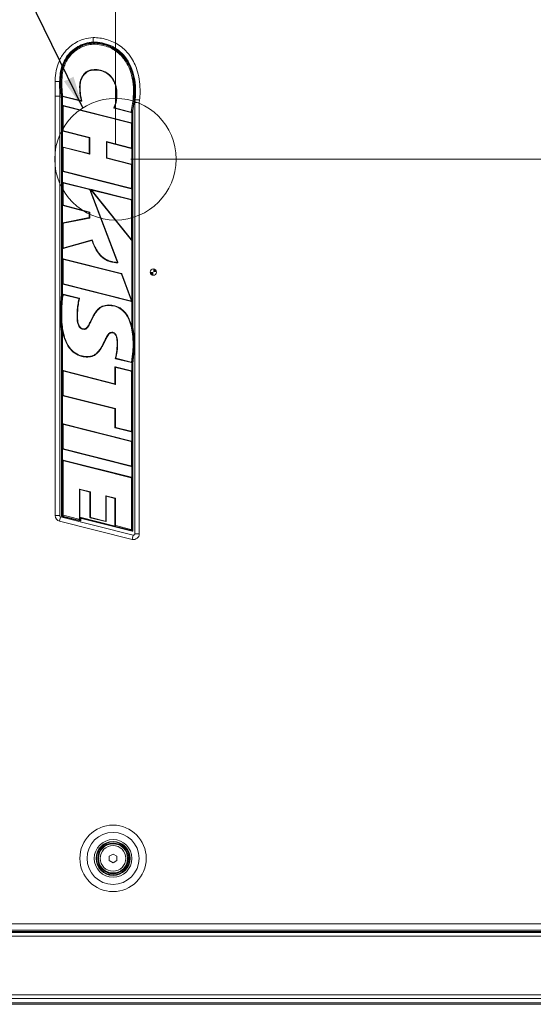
# Model space of a CAD drawing. Header units: millimetres. Extents: x 0 to 1118, y 0 to 864.
# Tile 279 of 372: x 815 to 868, y 386 to 487. Entities that reach past the tile are written whole.
import ezdxf

# ---------------------------------------------------------------- set-up
doc = ezdxf.new("R2010")
doc.units = ezdxf.units.MM
doc.styles.add('SLDTEXTSTYLE3', font='TXT', dxfattribs={"width": 0.605})
doc.dimstyles.new('SLDDIMSTYLE0', dxfattribs={"dimtxt": 3.175, "dimasz": 3.302, "dimexe": 0, "dimexo": 0.0625, "dimgap": 0.79375, "dimtad": 0, "dimtih": 1, "dimtoh": 1, "dimdec": 0, "dimlfac": 4, "dimrnd": 1e-09, "dimzin": 12, "dimdsep": 46, "dimtxsty": 'SLDTEXTSTYLE3', "dimsah": 1, "dimcen": 0.09, "dimadec": 0, "dimazin": 3, "dimtfac": 1, "dimtofl": 0, "dimtmove": 0, "dimatfit": 3, "dimfxl": 1, "dimfrac": 2, "dimtolj": 1, "dimtzin": 12, "dimarcsym": 0})
doc.dimstyles.new('SLDDIMSTYLE2', dxfattribs={"dimtxt": 0.18, "dimasz": 3.302, "dimexe": 0, "dimexo": 0.0625, "dimgap": 0, "dimtad": 0, "dimtih": 1, "dimtoh": 1, "dimdec": 0, "dimrnd": 1e-09, "dimzin": 0, "dimdsep": 46, "dimtxsty": 'Standard', "dimsah": 1, "dimcen": 0.09, "dimadec": 0, "dimazin": 0, "dimtfac": 3.302, "dimtdec": 0, "dimtofl": 0, "dimtmove": 0, "dimatfit": 3, "dimfxl": 1, "dimfrac": 2, "dimtolj": 1, "dimtzin": 0, "dimarcsym": 0})

# ---------------------------------------------------------------- blocks, each defined once
blk = doc.blocks.new('SW_DOWELSYMBOL_6')
at = {"linetype": 'Continuous', "lineweight": 0}
h = blk.add_hatch(color=0, dxfattribs=at)
edge = h.paths.add_edge_path(flags=0)
edge.add_arc((0, 0), 0.332, 180, 270)
edge.add_line((0, -0.33), (0, 0))
edge.add_line((0, 0), (-0.33, 0))
h = blk.add_hatch(color=0, dxfattribs=at)
edge = h.paths.add_edge_path(flags=0)
edge.add_arc((0, 0), 0.332, 0, 90)
edge.add_line((0, 0.33), (0, 0))
edge.add_line((0, 0), (0.33, 0))
at = {"color": 0, "linetype": 'Continuous', "lineweight": 0}
blk.add_circle((0, 0), 0.332, dxfattribs=at)
blk = doc.blocks.new('_D_6')
at = {"color": 7, "linetype": 'Continuous', "lineweight": 0}
for p, q in [((824.54, 474.41), (824.54, 569.12)), ((913.04, 398.18), (913.04, 569.12)), ((824.54, 567.52), (865.15, 567.52)), ((913.04, 567.52), (872.43, 567.52))]:
    blk.add_line(p, q, dxfattribs=at)
for points in [[(824.54, 567.52), (827.84, 567.01), (827.84, 568.02)], [(913.04, 567.52), (909.74, 568.02), (909.74, 567.01)]]:
    blk.add_solid(points, dxfattribs=at)
at = {"color": 7, "linetype": 'Continuous', "lineweight": 0, "insert": (865.15, 569.17), "char_height": 3.175, "attachment_point": 1, "style": 'SLDTEXTSTYLE3'}
blk.add_mtext('354', dxfattribs=at)
blk = doc.blocks.new('_D_7')
at = {"color": 7, "linetype": 'Continuous', "lineweight": 0}
for p, q in [((826.14, 472.81), (985.87, 472.81)), ((984.27, 472.81), (984.27, 435.5)), ((984.27, 393.31), (984.27, 430.62)), ((911.37, 393.31), (985.87, 393.31))]:
    blk.add_line(p, q, dxfattribs=at)
for points in [[(984.27, 472.81), (983.77, 469.51), (984.78, 469.51)], [(984.27, 393.31), (984.78, 396.61), (983.77, 396.61)]]:
    blk.add_solid(points, dxfattribs=at)
at = {"color": 7, "linetype": 'Continuous', "lineweight": 0, "insert": (980.64, 434.72), "char_height": 3.175, "attachment_point": 1, "style": 'SLDTEXTSTYLE3'}
blk.add_mtext('318', dxfattribs=at)
blk = doc.blocks.new('SW_CENTERMARKSYMBOL_10')
at = {"color": 0, "linetype": 'Continuous', "lineweight": 0}
blk.add_line((1.27, -132.75), (194.98, -132.75), dxfattribs=at)

msp = doc.modelspace()

# ---------------------------------------------------------------- linework, layer by layer
at = {"color": 7, "linetype": 'Continuous', "lineweight": 15}
for p, q in [((822.242, 484.732), (822.243, 484.631)), ((818.345, 479.29), (818.339, 480.804)), ((818.797, 480.802), (818.803, 479.291)), ((818.878, 480.332), (818.871, 480.801)), ((818.921, 480.801), (819.022, 480.8)), ((818.921, 480.801), (818.928, 480.333)), ((818.966, 479.221), (818.878, 480.332)), ((818.928, 480.333), (819.015, 479.228)), ((818.997, 479.931), (818.98, 480.287)), ((820.905, 480.296), (820.855, 480.296)), ((818.345, 479.29), (818.803, 479.291)), ((818.345, 436.172), (818.345, 479.29)), ((818.803, 479.291), (818.803, 436.172)), ((819.002, 478.959), (818.966, 479.221)), ((819.002, 458.857), (819.002, 478.959)), ((819.052, 478.963), (819.015, 479.228)), ((819.103, 478.966), (819.052, 478.963)), ((819.052, 458.852), (819.052, 478.963)), ((821.014, 478.782), (819.091, 479.261)), ((819.103, 478.28), (819.103, 478.966)), ((819.136, 479.302), (820.944, 478.852)), ((826.169, 477.7), (826.35, 478.964)), ((826.282, 477.776), (826.451, 478.953)), ((826.5, 478.947), (826.332, 477.773)), ((826.451, 478.953), (826.35, 478.964)), ((826.531, 478.64), (826.574, 478.941)), ((827.029, 478.889), (826.989, 478.607)), ((819.153, 478.215), (819.103, 478.28)), ((819.153, 478.215), (819.153, 475.77)), ((819.161, 478.325), (819.211, 478.26)), ((826.196, 476.562), (819.161, 478.325)), ((826.146, 476.523), (819.211, 478.26)), ((826.153, 477.599), (824.416, 478.052)), ((824.488, 478.085), (826.111, 477.662)), ((826.231, 477.78), (826.211, 477.637)), ((826.231, 477.78), (826.282, 477.776)), ((826.231, 477.78), (826.231, 476.517)), ((826.282, 477.776), (826.282, 455.535)), ((826.332, 477.773), (826.332, 455.541)), ((826.989, 478.607), (826.531, 478.64)), ((826.531, 434.298), (826.531, 478.64)), ((826.989, 478.607), (826.989, 434.298)), ((826.153, 477.599), (826.111, 477.662)), ((826.169, 477.7), (826.211, 477.637)), ((819.103, 475.731), (819.153, 475.77)), ((819.103, 474.019), (819.103, 475.731)), ((819.188, 475.725), (819.138, 475.686)), ((819.188, 475.725), (821.893, 475.043)), ((826.146, 476.523), (826.196, 476.562)), ((826.231, 476.517), (826.181, 476.478)), ((826.181, 474.035), (826.181, 476.478)), ((819.138, 475.686), (821.842, 475.003)), ((821.842, 475.003), (821.893, 475.043)), ((821.842, 475.003), (821.843, 473.407)), ((821.893, 475.043), (821.893, 473.343)), ((819.153, 473.955), (819.103, 474.019)), ((819.153, 473.955), (819.153, 471.642)), ((819.16, 474.064), (819.211, 474)), ((821.843, 473.407), (819.16, 474.064)), ((821.893, 473.343), (819.211, 474)), ((823.617, 474.634), (826.123, 473.99)), ((823.617, 472.912), (823.617, 474.634)), ((823.667, 474.569), (823.617, 474.634)), ((823.667, 474.569), (826.173, 473.925)), ((823.667, 472.951), (823.667, 474.569)), ((826.173, 473.925), (826.123, 473.99)), ((826.181, 474.035), (826.231, 473.97)), ((826.231, 473.97), (826.231, 472.256)), ((821.843, 473.407), (821.893, 473.343)), ((823.667, 472.951), (823.617, 472.912)), ((826.146, 472.262), (823.617, 472.912)), ((826.196, 472.301), (823.667, 472.951)), ((826.146, 472.262), (826.196, 472.301)), ((826.231, 472.256), (826.181, 472.217)), ((826.181, 469.891), (826.181, 472.217)), ((819.103, 471.602), (819.153, 471.642)), ((819.103, 470.373), (819.103, 471.602)), ((819.188, 471.597), (819.138, 471.557)), ((819.138, 471.557), (826.174, 469.781)), ((819.188, 471.597), (826.123, 469.846)), ((819.153, 470.308), (819.103, 470.373)), ((819.153, 470.308), (819.153, 468.132)), ((819.161, 470.418), (819.211, 470.353)), ((821.898, 469.734), (819.161, 470.418)), ((821.86, 469.691), (819.211, 470.353)), ((821.86, 469.691), (821.898, 469.734)), ((821.93, 469.705), (821.892, 469.663)), ((824.7, 462.268), (821.892, 469.663)), ((824.776, 462.212), (821.93, 469.705)), ((822.099, 469.694), (822.232, 469.608)), ((826.196, 468.666), (822.099, 469.694)), ((826.174, 469.781), (826.123, 469.846)), ((826.181, 469.891), (826.231, 469.826)), ((826.231, 469.826), (826.231, 468.621)), ((822.051, 469.62), (826.149, 464.522)), ((822.185, 469.534), (822.051, 469.62)), ((822.185, 469.534), (826.098, 464.665)), ((826.146, 468.626), (822.232, 469.608)), ((826.146, 468.626), (826.196, 468.666)), ((819.103, 468.093), (819.153, 468.132)), ((819.103, 466.222), (819.103, 468.093)), ((819.188, 468.087), (819.137, 468.049)), ((819.137, 468.049), (821.842, 467.315)), ((819.188, 468.087), (821.893, 467.353)), ((826.231, 468.621), (826.181, 468.581)), ((826.181, 464.694), (826.181, 468.581)), ((821.842, 466.807), (819.14, 466.268)), ((821.893, 466.766), (819.191, 466.226)), ((821.842, 467.315), (821.893, 467.353)), ((821.842, 467.315), (821.842, 466.807)), ((821.842, 466.807), (821.893, 466.766)), ((821.893, 467.353), (821.893, 466.766)), ((819.153, 466.181), (819.103, 466.222)), ((819.14, 466.268), (819.191, 466.226)), ((819.153, 466.181), (819.153, 463.735)), ((826.149, 464.522), (826.098, 464.665)), ((826.181, 464.694), (826.231, 464.551)), ((819.103, 463.669), (819.153, 463.735)), ((819.103, 462.516), (819.103, 463.669)), ((819.162, 463.624), (822.12, 464.449)), ((819.212, 463.691), (819.162, 463.624)), ((819.212, 463.691), (822.154, 464.51)), ((826.231, 464.551), (826.231, 458.252)), ((819.161, 462.561), (819.211, 462.497)), ((825.171, 461.055), (819.161, 462.561)), ((819.153, 462.452), (819.103, 462.516)), ((819.153, 462.452), (819.153, 460.044)), ((825.133, 461.013), (819.211, 462.497)), ((823.939, 462.295), (823.955, 462.343)), ((825.133, 461.013), (825.171, 461.055)), ((825.203, 461.026), (825.165, 460.984)), ((826.149, 458.328), (825.165, 460.984)), ((826.23, 458.256), (825.203, 461.026)), ((819.103, 460.005), (819.153, 460.044)), ((819.103, 458.847), (819.103, 460.005)), ((819.189, 459.999), (819.138, 459.96)), ((819.138, 459.96), (826.175, 458.195)), ((819.189, 459.999), (826.094, 458.267)), ((818.863, 456.697), (818.956, 458.588)), ((818.956, 458.588), (819.002, 458.857)), ((819.006, 458.581), (819.052, 458.852)), ((819.103, 458.847), (819.052, 458.852)), ((820.806, 458.515), (819.169, 458.923)), ((820.744, 458.479), (819.207, 458.862)), ((823.805, 457.826), (823.805, 457.775)), ((826.175, 458.195), (826.094, 458.267)), ((826.149, 458.328), (826.23, 458.256)), ((826.231, 458.22), (826.231, 455.53)), ((818.871, 456.296), (818.863, 456.697)), ((818.921, 456.298), (818.913, 456.697)), ((818.964, 456.697), (818.913, 456.697)), ((818.964, 456.697), (819.014, 456.697)), ((818.896, 455.895), (818.871, 456.296)), ((819.002, 455.1), (818.896, 455.895)), ((819.052, 455.105), (818.945, 455.899)), ((826.231, 455.53), (826.282, 455.535)), ((826.231, 455.53), (826.232, 455.524)), ((826.282, 455.535), (826.417, 454.64)), ((826.332, 455.541), (826.467, 454.645)), ((819.002, 436.14), (819.002, 455.1)), ((819.103, 455.11), (819.052, 455.105)), ((819.052, 436.176), (819.052, 455.105)), ((819.103, 455.11), (819.102, 455.116)), ((819.103, 451.053), (819.103, 455.11)), ((824.187, 454.972), (824.186, 455.022)), ((826.467, 454.645), (826.506, 453.74)), ((826.501, 453.492), (826.332, 451.786)), ((826.405, 453.74), (826.355, 453.74)), ((826.396, 454.175), (826.405, 453.74)), ((826.456, 453.74), (826.452, 453.494)), ((826.506, 453.74), (826.501, 453.492)), ((821.684, 452.464), (821.683, 452.514)), ((824.538, 451.467), (824.588, 451.402)), ((826.196, 451.051), (824.538, 451.467)), ((824.561, 452.305), (826.191, 451.899)), ((824.623, 452.342), (826.148, 451.962)), ((826.231, 451.792), (826.231, 451.006)), ((826.231, 451.792), (826.282, 451.789)), ((826.282, 451.789), (826.282, 434.67)), ((826.332, 451.786), (826.332, 434.61)), ((819.153, 450.988), (819.103, 451.053)), ((819.153, 450.988), (819.153, 448.58)), ((819.161, 451.098), (819.211, 451.033)), ((824.48, 449.727), (819.161, 451.098)), ((824.531, 449.662), (819.211, 451.033)), ((824.48, 451.422), (824.48, 449.727)), ((824.531, 451.357), (824.48, 451.422)), ((824.531, 451.357), (824.531, 449.662)), ((826.146, 451.012), (824.588, 451.402)), ((826.146, 451.012), (826.196, 451.051)), ((826.231, 451.006), (826.181, 450.967)), ((826.181, 444.891), (826.181, 450.967)), ((824.48, 449.727), (824.531, 449.662)), ((819.103, 448.541), (819.153, 448.58)), ((819.103, 445.557), (819.103, 448.541)), ((819.189, 448.535), (819.138, 448.496)), ((819.138, 448.496), (824.479, 447.158)), ((819.189, 448.535), (824.529, 447.198)), ((824.479, 447.158), (824.529, 447.198)), ((824.479, 447.158), (824.479, 445.241)), ((824.529, 447.198), (824.529, 445.281)), ((819.153, 445.492), (819.103, 445.557)), ((819.153, 445.492), (819.153, 443.085)), ((819.161, 445.602), (819.211, 445.537)), ((826.196, 443.84), (819.161, 445.602)), ((826.146, 443.8), (819.211, 445.537)), ((824.479, 445.241), (824.529, 445.281)), ((824.564, 445.236), (824.514, 445.196)), ((824.514, 445.196), (826.174, 444.781)), ((824.564, 445.236), (826.123, 444.846)), ((826.174, 444.781), (826.123, 444.846)), ((826.181, 444.891), (826.231, 444.826)), ((826.231, 444.826), (826.231, 443.795)), ((826.146, 443.8), (826.196, 443.84)), ((826.231, 443.795), (826.181, 443.755)), ((826.181, 441.346), (826.181, 443.755)), ((819.103, 443.046), (819.153, 443.085)), ((819.103, 441.83), (819.103, 443.046)), ((819.189, 443.04), (819.138, 443.001)), ((819.138, 443.001), (826.174, 441.236)), ((819.189, 443.04), (826.123, 441.301)), ((819.153, 441.765), (819.103, 441.83)), ((819.153, 441.765), (819.153, 436.255)), ((819.161, 441.875), (819.211, 441.81)), ((826.196, 440.111), (819.161, 441.875)), ((826.146, 440.072), (819.211, 441.81)), ((826.181, 441.346), (826.231, 441.281)), ((826.174, 441.236), (826.123, 441.301)), ((826.231, 441.281), (826.231, 440.066)), ((826.146, 440.072), (826.196, 440.111)), ((826.231, 440.066), (826.181, 440.027)), ((826.181, 434.799), (826.181, 440.027)), ((820.831, 438.908), (821.964, 438.62)), ((820.831, 435.858), (820.831, 438.908)), ((820.881, 438.843), (820.831, 438.908)), ((820.881, 438.843), (821.914, 438.58)), ((820.881, 436.017), (820.881, 438.843)), ((821.914, 438.58), (821.964, 438.62)), ((821.914, 438.58), (821.914, 435.995)), ((821.964, 438.62), (821.964, 436.035)), ((823.547, 438.22), (824.536, 437.973)), ((823.547, 435.661), (823.547, 438.22)), ((823.598, 438.155), (823.547, 438.22)), ((823.598, 438.155), (824.486, 437.934)), ((823.598, 435.596), (823.598, 438.155)), ((824.486, 437.934), (824.536, 437.973)), ((824.486, 437.934), (824.486, 435.149)), ((824.536, 437.973), (824.536, 435.188)), ((819.052, 436.176), (819.153, 436.255)), ((818.803, 436.172), (818.345, 436.172)), ((818.898, 436.051), (818.787, 435.606)), ((826.264, 433.732), (818.787, 435.606)), ((818.898, 436.051), (826.375, 434.176)), ((820.919, 435.62), (819.04, 436.091)), ((819.189, 436.21), (819.088, 436.131)), ((820.874, 435.683), (819.088, 436.131)), ((819.189, 436.21), (820.773, 435.813)), ((820.874, 435.683), (820.773, 435.813)), ((820.831, 435.858), (820.932, 435.728)), ((820.881, 436.017), (820.932, 435.952)), ((824.521, 435.104), (820.881, 436.017)), ((826.224, 434.625), (820.932, 435.952)), ((820.932, 435.952), (820.932, 435.728)), ((820.982, 435.824), (820.982, 435.669)), ((826.27, 434.562), (821.044, 435.872)), ((821.914, 435.995), (821.964, 436.035)), ((821.999, 435.99), (821.949, 435.95)), ((821.949, 435.95), (823.54, 435.552)), ((821.999, 435.99), (823.489, 435.616)), ((823.54, 435.552), (823.489, 435.616)), ((823.547, 435.661), (823.598, 435.596)), ((824.486, 435.149), (824.536, 435.188)), ((824.571, 435.143), (824.521, 435.104)), ((824.571, 435.143), (826.123, 434.754)), ((826.224, 434.625), (826.123, 434.754)), ((826.181, 434.799), (826.282, 434.67)), ((826.531, 434.298), (826.989, 434.298)), ((826.375, 434.176), (826.264, 433.732)), ((823.905, 401.159), (824.292, 401.383)), ((823.905, 400.712), (823.905, 401.159)), ((824.292, 401.383), (824.68, 401.159)), ((824.68, 401.159), (824.68, 400.712)), ((824.292, 400.488), (823.905, 400.712)), ((824.68, 400.712), (824.292, 400.488)), ((721.758, 394.223), (908.076, 394.223)), ((721.58, 393.56), (908.255, 393.56)), ((721.58, 393.435), (908.255, 393.435)), ((908.255, 392.935), (721.58, 392.935)), ((721.758, 393.573), (908.076, 393.573)), ((721.58, 386.893), (908.255, 386.893)), ((908.255, 386.539), (721.58, 386.539)), ((721.58, 386.082), (908.255, 386.082)), ((908.255, 385.935), (721.58, 385.935))]:
    msp.add_line(p, q, dxfattribs=at)
at = {"color": 7, "linetype": 'Continuous', "lineweight": 15, "flags": 128}
for points in [[(822.03, 481.944), (822.028, 481.954), (822.02, 481.993)], [(824.631, 479.105), (824.641, 479.104), (824.681, 479.1)], [(820.633, 456.561), (820.623, 456.561), (820.583, 456.56)], [(821.322, 455.36), (821.322, 455.35), (821.323, 455.309)], [(824.714, 453.757), (824.724, 453.757), (824.765, 453.757)], [(826.405, 453.74), (826.42, 453.74), (826.436, 453.74), (826.456, 453.74)]]:
    msp.add_lwpolyline(points, dxfattribs=at)
at = {"color": 7, "linetype": 'Continuous', "lineweight": 0}
msp.add_circle((824.542, 472.81), 6.25, dxfattribs=at)
at = {"color": 7, "linetype": 'Continuous', "lineweight": 15}
for radius in [3.417, 2.677, 1.938, 1.75, 1.688, 1.575, 1.5, 1.318]:
    msp.add_circle((824.292, 400.935), radius, dxfattribs=at)
for centre, radius, start, end in [((818.928, 436.172), 0.583, 180, 255.92628), ((818.928, 436.172), 0.125, 180, 255.92628), ((819.052, 436.14), 0.05, 180, 255.92628), ((820.932, 435.669), 0.05, 255.92628, 0), ((821.032, 435.824), 0.05, 75.9246, 180), ((826.406, 434.298), 0.583, 255.92628, 0), ((826.282, 434.61), 0.05, 255.9246, 0), ((826.406, 434.298), 0.125, 255.92628, 0)]:
    msp.add_arc(centre, radius, start, end, dxfattribs=at)
for centre, major_axis, ratio, start_param, end_param in [((819.157, 478.27), (0.0368, -0.0472), 0.835857, 2.3218496, 3.9613357), ((819.207, 478.206), (0.0368, -0.0472), 0.835857, 2.3218496, 3.9613357), ((826.117, 477.716), (-0.0324, 0.0487), 0.8550264, 2.3780106, 3.9051747), ((826.159, 477.653), (-0.0324, 0.0487), 0.8550264, 2.3780106, 3.9051747), ((819.157, 475.737), (0.0443, 0.0345), 0.8900663, 2.535377, 3.7478083), ((819.207, 475.776), (0.0443, 0.0345), 0.8900663, 2.535377, 3.7478083), ((826.127, 476.472), (-0.0443, -0.0346), 0.8899411, 2.5346043, 3.748581), ((826.177, 476.511), (-0.0443, -0.0346), 0.8899411, 2.5346043, 3.748581), ((819.157, 474.009), (0.0369, -0.047), 0.8367177, 2.32409, 3.9590953), ((819.207, 473.945), (0.0369, -0.047), 0.8367177, 2.32409, 3.9590953), ((826.127, 474.044), (-0.0367, 0.0473), 0.8348829, 2.3193418, 3.9638435), ((826.177, 473.979), (-0.0367, 0.0473), 0.8348829, 2.3193418, 3.9638435), ((826.127, 472.211), (-0.0444, -0.0344), 0.8903804, 2.537325, 3.7458603), ((826.177, 472.25), (-0.0444, -0.0344), 0.8903804, 2.537325, 3.7458603), ((819.157, 471.608), (0.0443, 0.0345), 0.8900695, 2.5353967, 3.7477886), ((819.207, 471.647), (0.0443, 0.0345), 0.8900695, 2.5353967, 3.7477886), ((819.157, 470.363), (0.0368, -0.0471), 0.8359619, 2.3221216, 3.9610637), ((819.207, 470.299), (0.0368, -0.0471), 0.8359619, 2.3221216, 3.9610637), ((821.843, 469.64), (-0.0365, -0.0411), 0.9099174, 2.6977879, 3.5853974), ((821.881, 469.683), (-0.0365, -0.0411), 0.9099174, 2.6977879, 3.5853974), ((822.108, 469.636), (0.068, -0.0436), 0.6188602, 2.0679223, 4.215263), ((826.127, 469.9), (-0.0368, 0.0472), 0.8355692, 2.3211056, 3.9620797), ((826.177, 469.836), (-0.0368, 0.0472), 0.8355692, 2.3211056, 3.9620797), ((822.241, 469.55), (0.068, -0.0436), 0.6188602, 2.0679223, 4.215263), ((826.177, 468.615), (-0.0443, -0.0346), 0.8899653, 2.5347537, 3.7484316), ((819.157, 468.099), (0.0446, 0.0341), 0.8913191, 2.5432309, 3.7399544), ((819.207, 468.138), (0.0446, 0.0341), 0.8913191, 2.5432309, 3.7399544), ((826.127, 468.575), (-0.0443, -0.0346), 0.8899653, 2.5347537, 3.7484316), ((819.157, 466.216), (0.0436, -0.0358), 0.8863012, 2.5130659, 3.7701194), ((819.207, 466.175), (0.0436, -0.0358), 0.8863012, 2.5130659, 3.7701194), ((826.127, 464.716), (-0.0261, 0.0743), 0.6349737, 2.0770525, 4.2061328), ((819.157, 463.679), (0.0364, 0.0479), 0.8315202, 2.310902, 3.9722833), ((819.207, 463.745), (0.0364, 0.0479), 0.8315202, 2.310902, 3.9722833), ((826.177, 464.572), (-0.0261, 0.0743), 0.6349737, 2.0770525, 4.2061328), ((819.157, 462.507), (0.0368, -0.0472), 0.8358623, 2.3218634, 3.9613219), ((819.207, 462.442), (0.0368, -0.0472), 0.8358623, 2.3218634, 3.9613219), ((825.116, 460.961), (-0.0367, -0.0409), 0.9096156, 2.6944515, 3.5887338), ((825.154, 461.004), (-0.0367, -0.0409), 0.9096156, 2.6944515, 3.5887338), ((819.157, 460.011), (0.0443, 0.0346), 0.889953, 2.5346777, 3.7485076), ((819.207, 460.05), (0.0443, 0.0346), 0.889953, 2.5346777, 3.7485076), ((826.094, 458.323), (-0.0493, 0.0442), 0.7557416, 2.1797775, 4.1034078), ((826.174, 458.251), (-0.0493, 0.0442), 0.7557416, 2.1797775, 3.4428116), ((826.327, 458.114), (-0.096, 0.137), 0.1975016, 6.2646388, 6.8529403), ((826.174, 458.251), (-0.0493, 0.0442), 0.7557416, 4.0311131, 4.1034078), ((824.534, 451.412), (0.0368, -0.0472), 0.8358429, 2.3218131, 3.9613722), ((819.157, 451.043), (0.0367, -0.0473), 0.8347671, 2.3190456, 3.9641397), ((819.207, 450.978), (0.0367, -0.0473), 0.8347671, 2.3190456, 3.9641397), ((824.585, 451.348), (0.0368, -0.0472), 0.8358429, 2.3218131, 3.9613722), ((826.127, 450.961), (-0.0443, -0.0346), 0.8899474, 2.5346432, 3.7485421), ((826.177, 451), (-0.0443, -0.0346), 0.8899474, 2.5346432, 3.7485421), ((819.157, 448.547), (0.0443, 0.0346), 0.8899346, 2.5345648, 3.7486205), ((819.207, 448.586), (0.0443, 0.0346), 0.8899346, 2.5345648, 3.7486205), ((819.157, 445.547), (0.0368, -0.0472), 0.8358743, 2.3218944, 3.9612909), ((819.207, 445.483), (0.0368, -0.0472), 0.8358743, 2.3218944, 3.9612909), ((824.533, 445.247), (0.0443, 0.0346), 0.8899036, 2.5343734, 3.7488119), ((824.583, 445.287), (0.0443, 0.0346), 0.8899036, 2.5343734, 3.7488119), ((826.127, 444.901), (-0.0368, 0.0471), 0.8359407, 2.3220665, 3.9611188), ((826.177, 444.836), (-0.0368, 0.0471), 0.8359407, 2.3220665, 3.9611188), ((826.127, 443.75), (-0.0443, -0.0346), 0.8899333, 2.5345566, 3.7486287), ((826.177, 443.789), (-0.0443, -0.0346), 0.8899333, 2.5345566, 3.7486287), ((819.157, 443.051), (0.0443, 0.0346), 0.8899526, 2.5346756, 3.7485097), ((819.207, 443.091), (0.0443, 0.0346), 0.8899526, 2.5346756, 3.7485097), ((819.157, 441.82), (0.0368, -0.0472), 0.8358476, 2.3218253, 3.96136), ((819.207, 441.755), (0.0368, -0.0472), 0.8358476, 2.3218253, 3.96136), ((826.127, 441.356), (-0.0368, 0.0472), 0.8358311, 2.3217827, 3.9614027), ((826.177, 441.291), (-0.0368, 0.0472), 0.8358311, 2.3217827, 3.9614027), ((826.127, 440.021), (-0.0443, -0.0346), 0.8899453, 2.5346302, 3.7485551), ((826.177, 440.06), (-0.0443, -0.0346), 0.8899453, 2.5346302, 3.7485551), ((819.207, 436.261), (-0.0443, -0.0346), 0.889948, 5.6762398, 6.8901308), ((819.106, 436.182), (-0.0443, -0.0346), 0.889948, 5.6762398, 6.8901308), ((820.777, 435.867), (0.0368, -0.0472), 0.8358414, 5.463402, 7.1029686), ((820.878, 435.738), (0.0368, -0.0472), 0.8358414, 5.463402, 7.1029686), ((821.968, 436.001), (0.0443, 0.0346), 0.8899368, 2.5345783, 3.748607), ((822.018, 436.04), (0.0443, 0.0346), 0.8899368, 2.5345783, 3.748607), ((823.493, 435.671), (-0.0368, 0.0472), 0.8358664, 2.321874, 3.9613113), ((823.544, 435.606), (-0.0368, 0.0472), 0.8358664, 2.321874, 3.9613113), ((824.54, 435.155), (0.0443, 0.0346), 0.8899501, 2.5346601, 3.7485252), ((824.59, 435.194), (0.0443, 0.0346), 0.8899501, 2.5346601, 3.7485252), ((826.127, 434.809), (0.0368, -0.0472), 0.8358367, 5.4633898, 7.1029808), ((826.228, 434.679), (0.0368, -0.0472), 0.8358367, 5.4633898, 7.1029808)]:
    msp.add_ellipse(centre, major_axis=major_axis, ratio=ratio, start_param=start_param, end_param=end_param, dxfattribs=at)
for points, knots in [([(818.339, 480.804), (818.339, 480.846), (818.345, 481.219), (818.414, 481.921), (818.711, 482.921), (819.252, 483.827), (819.946, 484.488), (820.636, 484.91), (821.369, 485.22), (821.923, 485.28), (822.241, 485.314)], [0, 0, 0, 0, 0.0192596, 0.1692245, 0.318725, 0.4892813, 0.6418465, 0.7488019, 0.8557283, 1, 1, 1, 1]), ([(822.242, 484.856), (821.962, 484.824), (821.407, 484.76), (820.643, 484.403), (819.971, 483.911), (819.426, 483.259), (819.046, 482.491), (818.829, 481.654), (818.808, 481.084), (818.797, 480.802)], [0, 0, 0, 0, 0.1424862, 0.2827426, 0.4232451, 0.563805, 0.710587, 0.8563972, 1, 1, 1, 1]), ([(822.241, 485.314), (822.469, 485.306), (822.947, 485.289), (823.66, 485.131), (824.362, 484.863), (825.009, 484.479), (825.649, 483.937), (826.175, 483.275), (826.569, 482.529), (826.86, 481.719), (827.045, 480.775), (827.094, 479.792), (827.049, 479.164), (827.029, 478.889)], [0, 0, 0, 0, 0.0747743, 0.1566054, 0.2384188, 0.3203646, 0.4023088, 0.5122939, 0.5952081, 0.6781902, 0.7937483, 0.9094442, 1, 1, 1, 1]), ([(822.241, 485.314), (822.241, 485.31), (822.241, 485.286), (822.241, 485.205), (822.241, 485.078), (822.242, 484.939), (822.242, 484.884), (822.242, 484.856)], [0, 0, 0, 0, 0.0217953, 0.1274502, 0.418317, 0.709158, 1, 1, 1, 1]), ([(826.574, 478.941), (826.598, 479.323), (826.647, 480.091), (826.514, 481.249), (826.17, 482.374), (825.599, 483.321), (824.867, 484.035), (824.059, 484.512), (823.168, 484.806), (822.55, 484.839), (822.242, 484.856)], [0, 0, 0, 0, 0.1371291, 0.2757138, 0.4154637, 0.5560243, 0.6673836, 0.7787088, 0.8897871, 1, 1, 1, 1]), ([(818.871, 480.801), (818.873, 480.922), (818.877, 481.162), (818.912, 481.522), (818.972, 481.875), (819.091, 482.344), (819.314, 482.905), (819.714, 483.513), (820.228, 484.027), (820.84, 484.42), (821.517, 484.705), (822, 484.756), (822.242, 484.782)], [0, 0, 0, 0, 0.0625514, 0.1246054, 0.1874185, 0.2484149, 0.3753618, 0.4985967, 0.6232439, 0.7492662, 0.8741787, 1, 1, 1, 1]), ([(822.242, 484.732), (822.025, 484.711), (821.61, 484.67), (821.033, 484.451), (820.511, 484.162), (820.044, 483.785), (819.65, 483.337), (819.344, 482.832), (819.102, 482.238), (818.952, 481.554), (818.931, 481.052), (818.921, 480.801)], [0, 0, 0, 0, 0.1143619, 0.2181595, 0.321983, 0.4270959, 0.5321877, 0.6341448, 0.7361662, 0.8679122, 1, 1, 1, 1]), ([(822.243, 484.631), (822.025, 484.609), (821.615, 484.567), (821.048, 484.346), (820.541, 484.061), (820.09, 483.689), (819.711, 483.249), (819.42, 482.756), (819.191, 482.181), (819.051, 481.522), (819.032, 481.041), (819.022, 480.8)], [0, 0, 0, 0, 0.1176935, 0.2218844, 0.3260975, 0.4313036, 0.5364903, 0.638179, 0.7399349, 0.8698052, 1, 1, 1, 1]), ([(822.242, 484.782), (822.356, 484.78), (822.586, 484.776), (822.928, 484.736), (823.491, 484.628), (824.252, 484.35), (825.103, 483.751), (825.653, 483.088), (825.987, 482.498), (826.26, 481.864), (826.432, 481.188), (826.52, 480.495), (826.547, 479.981), (826.542, 479.462), (826.514, 479.119), (826.5, 478.947)], [0, 0, 0, 0, 0.0415582, 0.0836325, 0.124991, 0.2500144, 0.3746603, 0.4994827, 0.5594718, 0.6208534, 0.7503284, 0.8114302, 0.8747851, 0.9371998, 1, 1, 1, 1]), ([(826.451, 478.953), (826.464, 479.121), (826.492, 479.457), (826.497, 479.966), (826.472, 480.473), (826.408, 480.988), (826.302, 481.496), (826.101, 482.146), (825.806, 482.758), (825.411, 483.302), (824.942, 483.801), (824.238, 484.301), (823.508, 484.569), (823.006, 484.671), (822.752, 484.706), (822.497, 484.729), (822.327, 484.731), (822.242, 484.732)], [0, 0, 0, 0, 0.0618196, 0.1238554, 0.1871882, 0.2482119, 0.3141746, 0.3774282, 0.4981327, 0.561459, 0.6238025, 0.7493225, 0.8747295, 0.9059286, 0.937486, 0.9688782, 1, 1, 1, 1]), ([(826.35, 478.964), (826.367, 479.18), (826.414, 479.797), (826.36, 480.837), (826.113, 481.862), (825.742, 482.656), (825.358, 483.222), (824.875, 483.718), (824.326, 484.107), (823.727, 484.387), (823.037, 484.589), (822.532, 484.616), (822.243, 484.631)], [0, 0, 0, 0, 0.0810251, 0.2322961, 0.3888799, 0.473337, 0.5598916, 0.6444502, 0.7318474, 0.8107424, 0.8917954, 1, 1, 1, 1]), ([(820.855, 480.296), (820.872, 480.516), (820.906, 480.956), (821.206, 481.496), (821.598, 481.858), (821.887, 481.951), (822.02, 481.993)], [0, 0, 0, 0, 0.2953742, 0.5930991, 0.8126224, 1, 1, 1, 1]), ([(822.03, 481.944), (821.925, 481.912), (821.694, 481.844), (821.378, 481.598), (821.101, 481.228), (820.931, 480.771), (820.914, 480.446), (820.905, 480.296)], [0, 0, 0, 0, 0.1518038, 0.3337328, 0.5465692, 0.7909965, 1, 1, 1, 1]), ([(822.02, 481.993), (822.238, 482.017), (822.674, 482.065), (823.352, 481.895), (823.961, 481.515), (824.412, 480.927), (824.637, 480.29), (824.711, 479.67), (824.691, 479.291), (824.681, 479.1)], [0, 0, 0, 0, 0.1410562, 0.2825161, 0.4446469, 0.5973483, 0.7537169, 0.8766877, 1, 1, 1, 1]), ([(824.631, 479.105), (824.642, 479.321), (824.663, 479.707), (824.582, 480.265), (824.399, 480.821), (824.031, 481.376), (823.448, 481.797), (822.751, 482.015), (822.276, 481.968), (822.03, 481.944)], [0, 0, 0, 0, 0.1430255, 0.255164, 0.3708503, 0.528569, 0.6866789, 0.8378274, 1, 1, 1, 1]), ([(818.339, 480.804), (818.345, 480.804), (818.369, 480.804), (818.449, 480.803), (818.576, 480.803), (818.714, 480.802), (818.769, 480.802), (818.797, 480.802)], [0, 0, 0, 0, 0.0300427, 0.1274406, 0.4182984, 0.7091491, 1, 1, 1, 1]), ([(819.022, 480.8), (819.025, 480.584), (819.029, 480.228), (819.056, 479.741), (819.087, 479.471), (819.101, 479.341)], [0, 0, 0, 0, 0.4426026, 0.7318089, 1, 1, 1, 1]), ([(818.98, 480.287), (818.973, 480.293), (818.955, 480.308), (818.938, 480.324), (818.928, 480.333)], [0, 0, 0, 0, 0.4340346, 1, 1, 1, 1]), ([(819.056, 479.3), (819.035, 479.49), (819.011, 479.7), (818.998, 479.911), (818.997, 479.931)], [0, 0, 0, 0, 0.9050592, 1, 1, 1, 1]), ([(819.103, 478.966), (819.087, 479.073), (819.04, 479.393), (819.014, 479.716), (818.997, 479.931)], [0, 0, 0, 0, 0.3334831, 1, 1, 1, 1]), ([(821, 478.908), (820.959, 479.095), (820.89, 479.416), (820.859, 479.882), (820.856, 480.158), (820.855, 480.296)], [0, 0, 0, 0, 0.4082353, 0.7035096, 1, 1, 1, 1]), ([(820.905, 480.296), (820.908, 480.08), (820.913, 479.699), (820.976, 479.211), (821.043, 478.945), (821.07, 478.839)], [0, 0, 0, 0, 0.4401988, 0.7773245, 1, 1, 1, 1]), ([(819.056, 479.3), (819.063, 479.306), (819.078, 479.32), (819.093, 479.333), (819.101, 479.341)], [0, 0, 0, 0, 0.4447346, 1, 1, 1, 1]), ([(819.091, 479.261), (819.086, 479.263), (819.076, 479.266), (819.064, 479.277), (819.058, 479.289), (819.057, 479.297), (819.056, 479.3)], [0, 0, 0, 0, 0.2845528, 0.5695887, 0.8458918, 1, 1, 1, 1]), ([(819.136, 479.302), (819.128, 479.294), (819.113, 479.281), (819.098, 479.267), (819.091, 479.261)], [0, 0, 0, 0, 0.5552417, 1, 1, 1, 1]), ([(819.101, 479.341), (819.103, 479.336), (819.105, 479.325), (819.115, 479.313), (819.126, 479.305), (819.133, 479.303), (819.136, 479.302)], [0, 0, 0, 0, 0.2831629, 0.5668122, 0.8416458, 1, 1, 1, 1]), ([(820.944, 478.852), (820.95, 478.851), (820.961, 478.849), (820.977, 478.853), (820.99, 478.861), (820.998, 478.873), (821.002, 478.887), (821.002, 478.899), (821, 478.906), (821, 478.908)], [0, 0, 0, 0, 0.1879907, 0.3442267, 0.501264, 0.6396132, 0.7767746, 0.9305896, 1, 1, 1, 1]), ([(821.014, 478.782), (821.009, 478.788), (820.985, 478.811), (820.962, 478.834), (820.944, 478.852)], [0, 0, 0, 0, 0.2366448, 1, 1, 1, 1]), ([(821, 478.908), (821, 478.908), (821.018, 478.891), (821.041, 478.868), (821.065, 478.845), (821.07, 478.839)], [0, 0, 0, 0, 0.0000942, 0.7630929, 1, 1, 1, 1]), ([(821.07, 478.839), (821.071, 478.833), (821.073, 478.822), (821.07, 478.805), (821.061, 478.793), (821.05, 478.784), (821.036, 478.78), (821.024, 478.78), (821.017, 478.782), (821.014, 478.782)], [0, 0, 0, 0, 0.1877736, 0.3430649, 0.4991707, 0.6363592, 0.7721024, 0.9242904, 1, 1, 1, 1]), ([(824.387, 478.118), (824.412, 478.18), (824.479, 478.341), (824.568, 478.67), (824.607, 478.941), (824.631, 479.105)], [0, 0, 0, 0, 0.19523976, 0.51290841, 1, 1, 1, 1]), ([(824.681, 479.1), (824.667, 478.993), (824.639, 478.769), (824.564, 478.45), (824.49, 478.244), (824.457, 478.148)], [0, 0, 0, 0, 0.3302708, 0.6904999, 1, 1, 1, 1]), ([(827.029, 478.889), (827.026, 478.889), (827.002, 478.892), (826.922, 478.901), (826.794, 478.916), (826.656, 478.931), (826.601, 478.938), (826.574, 478.941)], [0, 0, 0, 0, 0.0161511, 0.1275086, 0.418395, 0.7091958, 1, 1, 1, 1]), ([(824.416, 478.052), (824.411, 478.054), (824.4, 478.058), (824.388, 478.069), (824.381, 478.083), (824.38, 478.098), (824.383, 478.11), (824.386, 478.116), (824.387, 478.118)], [0, 0, 0, 0, 0.1996343, 0.4002197, 0.5805217, 0.7489052, 0.9245423, 1, 1, 1, 1]), ([(824.387, 478.118), (824.395, 478.122), (824.403, 478.125), (824.411, 478.128), (824.411, 478.128)], [0, 0, 0, 0, 0.9997034, 1, 1, 1, 1]), ([(824.411, 478.128), (824.411, 478.128), (824.427, 478.134), (824.442, 478.141), (824.457, 478.148), (824.457, 478.148)], [0, 0, 0, 0, 0.00015664, 0.99984335, 1, 1, 1, 1]), ([(824.488, 478.085), (824.472, 478.078), (824.449, 478.066), (824.424, 478.056), (824.416, 478.052)], [0, 0, 0, 0, 0.66359437, 1, 1, 1, 1]), ([(824.457, 478.148), (824.455, 478.143), (824.452, 478.132), (824.453, 478.116), (824.461, 478.102), (824.472, 478.092), (824.481, 478.087), (824.487, 478.086), (824.488, 478.085)], [0, 0, 0, 0, 0.2063204, 0.4135073, 0.6025616, 0.782034, 0.9703391, 1, 1, 1, 1]), ([(822.12, 464.449), (822.12, 464.449), (822.131, 464.469), (822.143, 464.49), (822.154, 464.51)], [0, 0, 0, 0, 0.0002661, 1, 1, 1, 1]), ([(822.12, 464.449), (822.187, 464.26), (822.327, 463.863), (822.638, 463.299), (823.084, 462.753), (823.553, 462.429), (823.869, 462.32), (823.939, 462.295)], [0, 0, 0, 0, 0.20500824, 0.43129932, 0.65673049, 0.92378275, 1, 1, 1, 1]), ([(822.154, 464.51), (822.224, 464.306), (822.356, 463.926), (822.635, 463.406), (823.012, 462.905), (823.465, 462.527), (823.83, 462.39), (823.955, 462.343)], [0, 0, 0, 0, 0.2215441, 0.411735, 0.601503, 0.8638447, 1, 1, 1, 1]), ([(823.939, 462.295), (824.041, 462.266), (824.246, 462.207), (824.512, 462.166), (824.674, 462.154), (824.729, 462.149)], [0, 0, 0, 0, 0.39470239, 0.79268813, 1, 1, 1, 1]), ([(823.955, 462.343), (824.058, 462.314), (824.236, 462.263), (824.471, 462.223), (824.6, 462.211), (824.653, 462.206)], [0, 0, 0, 0, 0.45397458, 0.77753164, 1, 1, 1, 1]), ([(824.653, 462.206), (824.659, 462.206), (824.67, 462.206), (824.686, 462.212), (824.697, 462.223), (824.703, 462.236), (824.705, 462.25), (824.703, 462.261), (824.701, 462.267), (824.7, 462.268)], [0, 0, 0, 0, 0.1887411, 0.3486873, 0.509366, 0.6526891, 0.7959811, 0.9564455, 1, 1, 1, 1]), ([(824.729, 462.149), (824.723, 462.154), (824.697, 462.173), (824.672, 462.192), (824.653, 462.206)], [0, 0, 0, 0, 0.2648469, 1, 1, 1, 1]), ([(824.7, 462.268), (824.719, 462.255), (824.744, 462.236), (824.769, 462.217), (824.776, 462.212)], [0, 0, 0, 0, 0.73495198, 1, 1, 1, 1]), ([(824.776, 462.212), (824.777, 462.206), (824.781, 462.195), (824.778, 462.177), (824.77, 462.163), (824.758, 462.155), (824.745, 462.149), (824.735, 462.149), (824.729, 462.149)], [0, 0, 0, 0, 0.18931148, 0.379917, 0.54187996, 0.68532256, 0.83286103, 1, 1, 1, 1]), ([(818.913, 456.697), (818.913, 456.804), (818.914, 457.128), (818.927, 457.65), (818.956, 458.171), (818.993, 458.474), (819.006, 458.581)], [0, 0, 0, 0, 0.1713884, 0.5141991, 0.8291648, 1, 1, 1, 1]), ([(819.112, 458.888), (819.082, 458.712), (819.014, 458.324), (818.983, 457.768), (818.973, 457.392), (818.968, 457.23)], [0, 0, 0, 0, 0.3211354, 0.7097893, 1, 1, 1, 1]), ([(818.968, 457.23), (818.972, 457.376), (818.982, 457.719), (819.01, 458.26), (819.072, 458.651), (819.103, 458.847)], [0, 0, 0, 0, 0.2692434, 0.6337968, 1, 1, 1, 1]), ([(819.15, 458.826), (819.119, 458.628), (819.056, 458.216), (819.022, 457.504), (819.017, 456.993), (819.014, 456.697)], [0, 0, 0, 0, 0.2814734, 0.5845475, 1, 1, 1, 1]), ([(819.112, 458.888), (819.114, 458.893), (819.117, 458.904), (819.128, 458.916), (819.142, 458.923), (819.156, 458.925), (819.165, 458.924), (819.169, 458.923)], [0, 0, 0, 0, 0.21798334, 0.43671741, 0.64015135, 0.83712377, 1, 1, 1, 1]), ([(819.15, 458.826), (819.142, 458.839), (819.13, 458.86), (819.117, 458.88), (819.112, 458.888)], [0, 0, 0, 0, 0.6182649, 1, 1, 1, 1]), ([(819.207, 458.862), (819.201, 458.862), (819.191, 458.864), (819.175, 458.86), (819.162, 458.851), (819.154, 458.839), (819.151, 458.83), (819.15, 458.826)], [0, 0, 0, 0, 0.2168909, 0.4345405, 0.636703, 0.8321852, 1, 1, 1, 1]), ([(819.169, 458.923), (819.173, 458.915), (819.186, 458.895), (819.199, 458.874), (819.207, 458.862)], [0, 0, 0, 0, 0.3820125, 1, 1, 1, 1]), ([(820.744, 458.479), (820.757, 458.486), (820.777, 458.498), (820.798, 458.511), (820.806, 458.515)], [0, 0, 0, 0, 0.6180071, 1, 1, 1, 1]), ([(820.806, 458.515), (820.811, 458.513), (820.822, 458.51), (820.833, 458.499), (820.84, 458.485), (820.842, 458.471), (820.84, 458.462), (820.84, 458.458)], [0, 0, 0, 0, 0.2177959, 0.436344, 0.6395575, 0.8362662, 1, 1, 1, 1]), ([(820.583, 456.56), (820.588, 456.776), (820.598, 457.203), (820.654, 457.827), (820.737, 458.228), (820.777, 458.422)], [0, 0, 0, 0, 0.3453311, 0.6839349, 1, 1, 1, 1]), ([(820.633, 456.561), (820.638, 456.776), (820.649, 457.22), (820.707, 457.857), (820.798, 458.269), (820.84, 458.458)], [0, 0, 0, 0, 0.3384462, 0.6965359, 1, 1, 1, 1]), ([(820.777, 458.422), (820.778, 458.427), (820.78, 458.438), (820.776, 458.454), (820.767, 458.466), (820.756, 458.475), (820.748, 458.478), (820.744, 458.479)], [0, 0, 0, 0, 0.21884197, 0.43843053, 0.6428348, 0.84097852, 1, 1, 1, 1]), ([(820.84, 458.458), (820.832, 458.453), (820.811, 458.441), (820.79, 458.429), (820.777, 458.422)], [0, 0, 0, 0, 0.3822729, 1, 1, 1, 1]), ([(823.805, 457.826), (823.591, 457.802), (823.192, 457.757), (822.752, 457.426), (822.462, 457.072), (822.208, 456.653), (822.006, 456.221), (821.808, 455.814), (821.66, 455.563), (821.517, 455.424), (821.416, 455.368), (821.352, 455.362), (821.322, 455.36)], [0, 0, 0, 0, 0.17110774, 0.31907219, 0.43006677, 0.54142782, 0.71487269, 0.81544578, 0.90886144, 0.94791189, 0.97595268, 1, 1, 1, 1]), ([(823.805, 457.775), (823.607, 457.754), (823.21, 457.712), (822.77, 457.377), (822.477, 457.006), (822.23, 456.584), (822.031, 456.154), (821.828, 455.742), (821.667, 455.485), (821.495, 455.346), (821.391, 455.313), (821.335, 455.31), (821.323, 455.309)], [0, 0, 0, 0, 0.15846874, 0.31804842, 0.42962819, 0.54158013, 0.71265391, 0.81318244, 0.91427233, 0.95451204, 0.99040789, 1, 1, 1, 1]), ([(826.232, 455.524), (826.186, 455.706), (826.067, 456.177), (825.748, 456.852), (825.196, 457.447), (824.52, 457.78), (824.036, 457.811), (823.805, 457.826)], [0, 0, 0, 0, 0.154241, 0.3993454, 0.6044615, 0.8105356, 1, 1, 1, 1]), ([(826.355, 453.74), (826.351, 453.956), (826.342, 454.458), (826.256, 455.244), (826.052, 456.084), (825.699, 456.834), (825.158, 457.411), (824.499, 457.731), (824.029, 457.761), (823.805, 457.775)], [0, 0, 0, 0, 0.12070669, 0.28085533, 0.44058911, 0.60249665, 0.73852876, 0.87519246, 1, 1, 1, 1]), ([(818.964, 456.697), (818.964, 456.805), (818.964, 456.983), (818.967, 457.16), (818.968, 457.23)], [0, 0, 0, 0, 0.6062944, 1, 1, 1, 1]), ([(819.014, 456.697), (819.018, 456.481), (819.028, 455.963), (819.125, 455.147), (819.358, 454.259), (819.755, 453.467), (820.352, 452.862), (821.028, 452.554), (821.488, 452.526), (821.683, 452.514)], [0, 0, 0, 0, 0.1166514, 0.2799883, 0.4428959, 0.6108254, 0.7522839, 0.8944517, 1, 1, 1, 1]), ([(821.323, 455.309), (821.253, 455.316), (821.114, 455.33), (820.92, 455.453), (820.743, 455.678), (820.606, 456.061), (820.591, 456.376), (820.583, 456.56)], [0, 0, 0, 0, 0.13003586, 0.25712793, 0.41352942, 0.65810033, 1, 1, 1, 1]), ([(821.322, 455.36), (821.268, 455.364), (821.15, 455.374), (820.977, 455.472), (820.809, 455.667), (820.659, 456.038), (820.643, 456.358), (820.633, 456.561)], [0, 0, 0, 0, 0.105526, 0.2305295, 0.3767174, 0.6044544, 1, 1, 1, 1]), ([(818.921, 456.298), (818.923, 456.298), (818.935, 456.301), (818.951, 456.301), (818.966, 456.302), (818.972, 456.303)], [0, 0, 0, 0, 0.1001555, 0.7000547, 1, 1, 1, 1]), ([(818.945, 455.899), (818.941, 455.952), (818.931, 456.085), (818.925, 456.218), (818.921, 456.298)], [0, 0, 0, 0, 0.3964297, 1, 1, 1, 1]), ([(818.972, 456.303), (818.982, 456.104), (819.003, 455.706), (819.069, 455.313), (819.102, 455.116)], [0, 0, 0, 0, 0.4996694, 1, 1, 1, 1]), ([(826.367, 454.635), (826.351, 454.784), (826.321, 455.083), (826.262, 455.377), (826.232, 455.524)], [0, 0, 0, 0, 0.4996343, 1, 1, 1, 1]), ([(819.102, 455.116), (819.167, 454.835), (819.305, 454.242), (819.707, 453.447), (820.315, 452.825), (821.008, 452.505), (821.481, 452.476), (821.684, 452.464)], [0, 0, 0, 0, 0.2142472, 0.4510537, 0.6499938, 0.8499338, 1, 1, 1, 1]), ([(821.683, 452.514), (821.868, 452.534), (822.239, 452.573), (822.761, 452.964), (823.134, 453.537), (823.399, 454.107), (823.622, 454.557), (823.801, 454.836), (823.998, 454.987), (824.115, 455.019), (824.176, 455.022), (824.186, 455.022)], [0, 0, 0, 0, 0.1463265, 0.2936298, 0.5028863, 0.6888138, 0.7969061, 0.9056641, 0.9508188, 0.9921525, 1, 1, 1, 1]), ([(821.684, 452.464), (821.887, 452.487), (822.268, 452.53), (822.8, 452.933), (823.131, 453.437), (823.389, 453.959), (823.58, 454.367), (823.755, 454.684), (823.921, 454.869), (824.051, 454.956), (824.143, 454.967), (824.187, 454.972)], [0, 0, 0, 0, 0.16068132, 0.30143708, 0.5160814, 0.63930441, 0.7670973, 0.87795891, 0.92676875, 0.96473959, 1, 1, 1, 1]), ([(824.186, 455.022), (824.237, 455.018), (824.334, 455.011), (824.462, 454.94), (824.58, 454.812), (824.683, 454.582), (824.745, 454.265), (824.762, 453.976), (824.764, 453.806), (824.765, 453.757)], [0, 0, 0, 0, 0.0985717, 0.1875769, 0.276246, 0.4364076, 0.6691964, 0.9031637, 1, 1, 1, 1]), ([(824.187, 454.972), (824.238, 454.967), (824.329, 454.96), (824.454, 454.882), (824.568, 454.735), (824.651, 454.494), (824.706, 454.154), (824.711, 453.902), (824.714, 453.757)], [0, 0, 0, 0, 0.1030835, 0.1864914, 0.2921641, 0.4817775, 0.7017143, 1, 1, 1, 1]), ([(826.396, 454.175), (826.393, 454.252), (826.386, 454.405), (826.373, 454.558), (826.367, 454.635)], [0, 0, 0, 0, 0.4998469, 1, 1, 1, 1]), ([(826.417, 454.64), (826.419, 454.618), (826.445, 454.319), (826.451, 454.019), (826.456, 453.74)], [0, 0, 0, 0, 0.0734023, 1, 1, 1, 1]), ([(824.714, 453.757), (824.704, 453.541), (824.686, 453.18), (824.611, 452.715), (824.553, 452.468), (824.528, 452.361)], [0, 0, 0, 0, 0.4597703, 0.7669885, 1, 1, 1, 1]), ([(824.765, 453.757), (824.754, 453.541), (824.738, 453.196), (824.667, 452.744), (824.614, 452.508), (824.589, 452.398)], [0, 0, 0, 0, 0.4725377, 0.7526347, 1, 1, 1, 1]), ([(826.205, 452.001), (826.23, 452.198), (826.278, 452.585), (826.34, 453.164), (826.35, 453.548), (826.355, 453.74)], [0, 0, 0, 0, 0.3404809, 0.6697913, 1, 1, 1, 1]), ([(826.452, 453.494), (826.451, 453.468), (826.441, 453.227), (826.407, 452.822), (826.341, 452.28), (826.302, 451.953), (826.282, 451.789)], [0, 0, 0, 0, 0.0447672, 0.4227118, 0.7113465, 1, 1, 1, 1]), ([(826.4, 453.466), (826.399, 453.449), (826.397, 453.388), (826.393, 453.327), (826.391, 453.282)], [0, 0, 0, 0, 0.2657134, 1, 1, 1, 1]), ([(826.452, 453.494), (826.452, 453.494), (826.452, 453.493), (826.451, 453.493), (826.451, 453.493), (826.451, 453.492), (826.448, 453.489), (826.437, 453.483), (826.42, 453.473), (826.406, 453.468), (826.4, 453.466)], [0, 0, 0, 0, 0.0002493, 0.0024591, 0.0054492, 0.0132382, 0.0449096, 0.1704103, 0.6709392, 1, 1, 1, 1]), ([(826.391, 453.282), (826.378, 453.111), (826.352, 452.777), (826.29, 452.282), (826.251, 451.955), (826.231, 451.792)], [0, 0, 0, 0, 0.3419686, 0.6709743, 1, 1, 1, 1]), ([(826.249, 451.938), (826.27, 452.112), (826.318, 452.5), (826.369, 452.948), (826.387, 453.222), (826.391, 453.282)], [0, 0, 0, 0, 0.3890183, 0.86791, 1, 1, 1, 1]), ([(824.561, 452.305), (824.556, 452.307), (824.546, 452.31), (824.534, 452.321), (824.527, 452.335), (824.525, 452.349), (824.527, 452.358), (824.528, 452.361)], [0, 0, 0, 0, 0.2200084, 0.440753, 0.6465559, 0.8463544, 1, 1, 1, 1]), ([(824.528, 452.361), (824.536, 452.366), (824.556, 452.378), (824.576, 452.39), (824.589, 452.398)], [0, 0, 0, 0, 0.3860868, 1, 1, 1, 1]), ([(824.623, 452.342), (824.61, 452.334), (824.59, 452.322), (824.569, 452.31), (824.561, 452.305)], [0, 0, 0, 0, 0.6140042, 1, 1, 1, 1]), ([(824.589, 452.398), (824.588, 452.392), (824.586, 452.382), (824.591, 452.366), (824.6, 452.353), (824.611, 452.345), (824.619, 452.343), (824.623, 452.342)], [0, 0, 0, 0, 0.2208152, 0.4423622, 0.6490855, 0.8499838, 1, 1, 1, 1]), ([(826.148, 451.962), (826.154, 451.961), (826.164, 451.959), (826.18, 451.964), (826.193, 451.973), (826.202, 451.986), (826.204, 451.996), (826.205, 452.001)], [0, 0, 0, 0, 0.2079676, 0.4167752, 0.6080617, 0.7902651, 1, 1, 1, 1]), ([(826.191, 451.899), (826.182, 451.913), (826.167, 451.934), (826.153, 451.955), (826.148, 451.962)], [0, 0, 0, 0, 0.6827313, 1, 1, 1, 1]), ([(826.249, 451.938), (826.248, 451.933), (826.245, 451.922), (826.236, 451.909), (826.223, 451.9), (826.207, 451.896), (826.197, 451.898), (826.191, 451.899)], [0, 0, 0, 0, 0.2078278, 0.4164972, 0.6076091, 0.7895996, 1, 1, 1, 1]), ([(826.205, 452.001), (826.215, 451.988), (826.229, 451.967), (826.243, 451.946), (826.249, 451.938)], [0, 0, 0, 0, 0.6403808, 1, 1, 1, 1])]:
    msp.add_open_spline(points, degree=3, knots=knots, dxfattribs=at)

# ---------------------------------------------------------------- block references
at = {"color": 7, "linetype": 'Continuous', "lineweight": 0}
for name, p in [('SW_CENTERMARKSYMBOL_10', (716.792, 526.06)), ('SW_DOWELSYMBOL_6', (828.437, 461.207))]:
    msp.add_blockref(name, p, dxfattribs=at)

# ---------------------------------------------------------------- dimensions: what is measured, and where the dimension line sits
dim = msp.add_linear_dim(base=(913.042, 567.517), p1=(824.542, 472.81), p2=(913.042, 396.583), dimstyle='SLDDIMSTYLE0', dxfattribs=at)
dim.commit()
dim.dimension.update_dxf_attribs({"geometry": '_D_6', "text_midpoint": (868.792, 567.517), "dimtype": 160})
dim = msp.add_linear_dim(base=(984.275, 393.31), p1=(824.542, 472.81), p2=(909.77, 393.31), angle=90, dimstyle='SLDDIMSTYLE0', dxfattribs=at)
dim.commit()
dim.dimension.update_dxf_attribs({"geometry": '_D_7', "text_midpoint": (984.275, 433.06), "dimtype": 160})

# ---------------------------------------------------------------- leaders
msp.add_leader([(821.188, 478.084), (778.811, 564.686), (772.459, 564.686)], dimstyle='SLDDIMSTYLE2', dxfattribs=at)

doc.saveas('drawing.dxf')
